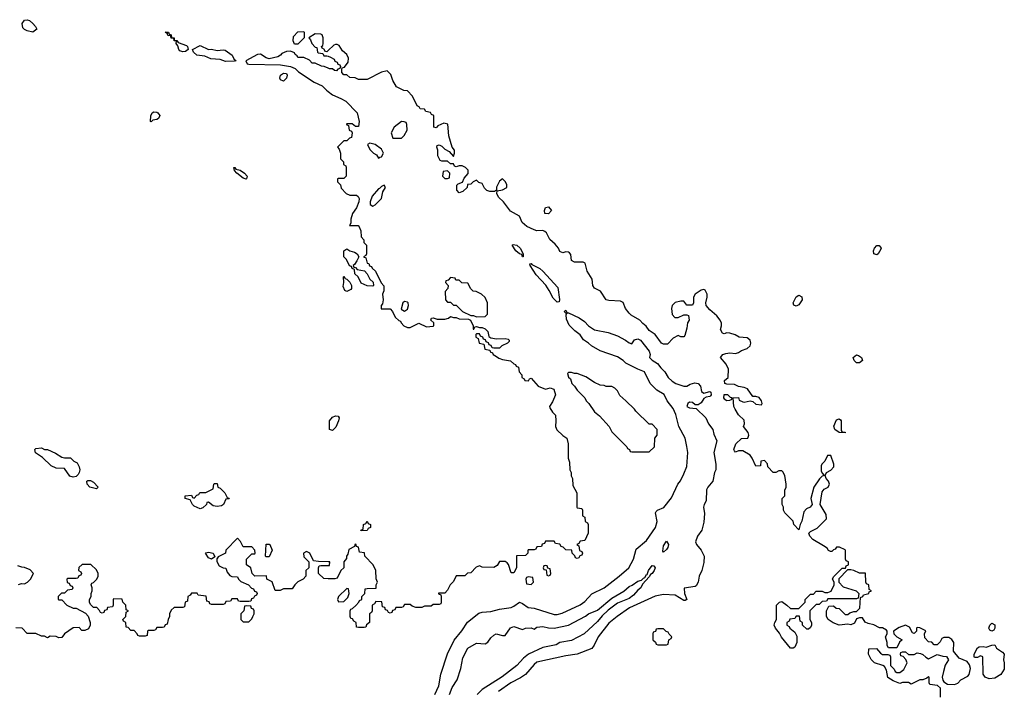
# Model space of a CAD drawing. Header units: inches. Extents: x 2380053 to 2584298, y 380219 to 546618.
# Tile 775 of 788: x 2497858 to 2504696, y 501231 to 505896. Entities that reach past the tile are written whole.
import ezdxf

# ---------------------------------------------------------------- set-up
doc = ezdxf.new("R2010")
doc.units = ezdxf.units.IN
doc.header["$MEASUREMENT"] = 0
doc.layers.add('C4590', color=7, linetype='Continuous')
doc.layers.add('C5500', color=7, linetype='Continuous')

msp = doc.modelspace()

# ---------------------------------------------------------------- linework, layer by layer
at = {"layer": 'C4590', "color": 2, "elevation": 46}
for points in [[(2497950, 505809.2), (2497910, 505819), (2497890, 505829), (2497880.1, 505840.1), (2497875.1, 505870), (2497890, 505893), (2497910, 505896.3), (2497924.7, 505890), (2497950, 505870.8), (2497966.8, 505850), (2497976, 505830)], [(2498931.3, 505751.3), (2498948.7, 505751.3), (2498958, 505738), (2499017, 505717), (2499024, 505710), (2499027.3, 505690), (2499010, 505675.1), (2498990, 505672.3), (2498970, 505679.3), (2498962, 505690), (2498955.1, 505715.1), (2498944, 505730), (2498946, 505746), (2498930, 505748.7), (2498927.3, 505767.3), (2498910, 505768.7), (2498906, 505786), (2498890, 505784), (2498882, 505798), (2498886, 505806), (2498874, 505806), (2498870, 505812), (2498890.8, 505810), (2498896, 505796), (2498910.7, 505790), (2498911.3, 505771.3), (2498930.7, 505770)], [(2499790, 505726), (2499767.3, 505727.3), (2499758, 505750), (2499760.4, 505779.6), (2499790, 505812), (2499830, 505814), (2499834, 505810), (2499834, 505770)], [(2499168.1, 505688.1), (2499190.6, 505690.6), (2499230, 505681.6), (2499270, 505687.7), (2499284.9, 505684.9), (2499333, 505650), (2499344.9, 505624.9), (2499362, 505610), (2499350, 505607.3), (2499286.3, 505606.3), (2499250, 505619.5), (2499185.1, 505625.1), (2499142.7, 505642.7), (2499088.7, 505650), (2499064, 505670), (2499058, 505690), (2499110, 505716.3)], [(2499690, 505469), (2499670, 505478), (2499665.2, 505490), (2499669, 505510), (2499690, 505524.7), (2499710, 505522), (2499714.8, 505510), (2499710.7, 505489.3)], [(2498770, 505186), (2498766, 505190), (2498768.4, 505228.4), (2498778, 505250), (2498790, 505256), (2498810, 505254.8), (2498818, 505250), (2498831, 505230), (2498822, 505210), (2498810, 505202), (2498782, 505198)], [(2499430, 504788.7), (2499410, 504795.3), (2499366, 504830), (2499348.7, 504848.7), (2499346, 504870), (2499352, 504870), (2499358, 504858), (2499390, 504850.8), (2499418, 504830), (2499438, 504810), (2499434, 504790)], [(2498030, 502912), (2498050, 502912), (2498106.4, 502886.4), (2498150, 502858), (2498170, 502852), (2498210, 502854), (2498234, 502830), (2498257.3, 502817.3), (2498271, 502790), (2498274.8, 502770), (2498270.8, 502750), (2498263.8, 502736.2), (2498250, 502723.7), (2498230, 502719.5), (2498206.2, 502726.2), (2498170, 502778), (2498110, 502780.9), (2498077.2, 502797.2), (2498016, 502856), (2497966.8, 502886.8), (2497962, 502910), (2497970, 502918), (2498010, 502922)], [(2498390, 502638), (2498344, 502650), (2498326, 502670), (2498324, 502690), (2498330, 502694.8), (2498350, 502694.8), (2498370, 502684.7), (2498402, 502650)], [(2499230, 502515.3), (2499200.4, 502520.4), (2499170, 502546), (2499158, 502542), (2499154, 502530), (2499130, 502506), (2499110, 502498), (2499070, 502518), (2499058, 502530), (2499042, 502562), (2499006, 502570), (2499008, 502590), (2499050, 502594), (2499058, 502578), (2499070, 502574), (2499087.3, 502592.7), (2499102, 502598), (2499108.4, 502611.6), (2499150, 502612), (2499202, 502638), (2499206, 502670), (2499210, 502674), (2499230, 502674), (2499234, 502650), (2499250, 502642), (2499282, 502610), (2499298, 502578), (2499310, 502574), (2499312.7, 502567.3), (2499290, 502566), (2499274, 502530), (2499259.6, 502520.4)], [(2499570, 502166), (2499566, 502170), (2499570, 502254), (2499590, 502254), (2499594, 502250), (2499611.1, 502211.1), (2499590, 502166)], [(2499190, 502149), (2499170, 502158), (2499148.7, 502190), (2499150, 502194), (2499170, 502198), (2499202, 502190), (2499214, 502166)], [(2499430, 501826), (2499418, 501822), (2499414, 501790), (2499394, 501770), (2499394, 501730), (2499410, 501714), (2499450, 501714), (2499470, 501734), (2499478, 501750), (2499486, 501770), (2499486, 501790), (2499482, 501802), (2499467.3, 501807.3), (2499462, 501822)]]:
    msp.add_lwpolyline(points, close=True, dxfattribs=at)
for points in [[(2500000, 505683.1), (2499990, 505674), (2499978, 505678), (2499974, 505690), (2499958, 505698), (2499954, 505710), (2499962, 505718), (2499964.7, 505730), (2499966, 505770), (2499958, 505790), (2499950, 505796), (2499910, 505798), (2499866, 505770), (2499876.4, 505756.4), (2499886, 505730), (2499910, 505706), (2499922, 505702), (2499926, 505670), (2499930, 505666), (2499962, 505662), (2499970, 505646), (2499990, 505646), (2500000, 505642.4)], [(2500000, 505558.6), (2499971.6, 505571.6), (2499952.7, 505572.7), (2499910, 505594), (2499890, 505594), (2499870, 505614), (2499830, 505634), (2499790, 505634), (2499785.4, 505645.4), (2499770, 505654), (2499765.4, 505665.4), (2499738, 505678), (2499710, 505676), (2499678.4, 505661.6), (2499669.3, 505650), (2499650, 505638.4), (2499590, 505624.7), (2499570, 505630.6), (2499530, 505657.3), (2499510, 505653.4), (2499428, 505610), (2499438, 505590), (2499450, 505587), (2499670, 505582.9), (2499738, 505570), (2499770, 505558), (2499795.1, 505535.1), (2499902.8, 505462.8), (2499958, 505438), (2499987.7, 505407.7), (2500000, 505398.3)], [(2500000, 502131.5), (2499932.7, 502132.7), (2499898, 502138), (2499872, 502190), (2499850, 502202), (2499828, 502190), (2499830, 502166), (2499866, 502130), (2499866, 502090), (2499846, 502070), (2499846, 502030), (2499826, 502010), (2499788.9, 501991.1), (2499768.9, 501971.1), (2499750, 501942), (2499690, 501942), (2499667.3, 501932.7), (2499632.7, 501932.7), (2499612, 501992), (2499574, 502010), (2499572.7, 502032.7), (2499490, 502032), (2499472, 502050), (2499462, 502090), (2499434, 502110), (2499434, 502150), (2499470, 502186), (2499490, 502186), (2499494, 502190), (2499491.6, 502211.6), (2499470, 502234), (2499410, 502234), (2499391.6, 502271.6), (2499370, 502294), (2499288.9, 502211.1), (2499286, 502190), (2499235.3, 502164.7), (2499230, 502154), (2499226, 502154), (2499228, 502132), (2499242, 502102), (2499270, 502088), (2499290, 502086), (2499298, 502058), (2499316.4, 502036.4), (2499330, 502028), (2499370, 502026), (2499378, 502010), (2499394, 501994), (2499446, 501970), (2499467.3, 501947.3), (2499482, 501942), (2499487.3, 501927.3), (2499502, 501922), (2499506, 501910), (2499502, 501898), (2499487.3, 501892.7), (2499482, 501878), (2499467.3, 501872.7), (2499462, 501858), (2499450, 501854), (2499390, 501854), (2499378, 501858), (2499370, 501874), (2499330, 501874), (2499322, 501858), (2499290, 501854), (2499282, 501838), (2499270, 501834), (2499190, 501834), (2499178, 501838), (2499172.7, 501852.7), (2499158, 501858), (2499152.7, 501892.7), (2499098, 501898), (2499090, 501914), (2499050, 501914), (2499042, 501898), (2499026, 501890), (2499022, 501858), (2499006, 501850), (2499002, 501818), (2498990, 501814), (2498930, 501814), (2498910, 501794), (2498898, 501770), (2498898, 501750), (2498888, 501730), (2498882, 501698), (2498868, 501692), (2498862, 501678), (2498850, 501674), (2498810, 501674), (2498802, 501658), (2498790, 501654), (2498750, 501654), (2498746, 501650), (2498742, 501618), (2498730, 501614), (2498690, 501614), (2498678, 501618), (2498674, 501630), (2498652.7, 501652.7), (2498630, 501654), (2498610, 501674), (2498598, 501678), (2498594, 501710), (2498578, 501718), (2498574, 501730), (2498594, 501750), (2498598, 501782), (2498614, 501790), (2498598, 501798), (2498594, 501830), (2498574, 501850), (2498570, 501872), (2498510, 501874), (2498506, 501870), (2498506, 501830), (2498502, 501818), (2498467.3, 501812.7), (2498462, 501798), (2498447.3, 501792.7), (2498442, 501778), (2498430, 501774), (2498418, 501778), (2498412.7, 501792.7), (2498392.7, 501812.7), (2498370, 501814), (2498350, 501834), (2498342, 501850), (2498342, 501870), (2498354, 501890), (2498354, 501910), (2498362, 501930), (2498362, 501950), (2498354, 501970), (2498358, 501982), (2498370, 501986), (2498394, 502010), (2498402, 502030), (2498402, 502050), (2498390, 502074), (2498352.7, 502112.7), (2498292.7, 502112.7), (2498268.4, 502091.6), (2498266, 502070), (2498282, 502062), (2498286, 502050), (2498282, 502038), (2498267.3, 502032.7), (2498262, 502018), (2498250, 502014), (2498190, 502014), (2498186, 502010), (2498187.3, 501987.3), (2498202, 501982), (2498207.3, 501967.3), (2498222, 501962), (2498226, 501950), (2498222, 501938), (2498190, 501934), (2498170, 501914), (2498147.3, 501912.7), (2498126, 501890), (2498126, 501870), (2498130, 501866), (2498150, 501866), (2498186, 501830), (2498228.9, 501808.9), (2498250, 501808), (2498314.6, 501774.6), (2498334, 501754), (2498348, 501710), (2498348, 501690), (2498334.6, 501665.4), (2498310, 501654), (2498290, 501654), (2498270, 501674), (2498230, 501672), (2498168, 501630), (2498150, 501604.7), (2498130, 501602), (2498110, 501612), (2498070, 501614), (2498050, 501602), (2498030, 501614), (2498010, 501614), (2497970, 501632), (2497910, 501634), (2497874, 501670), (2497832, 501672)], [(2497850, 501974), (2497870, 501981.2), (2497890, 501979), (2497911, 501989), (2497932, 502010), (2497954, 502050), (2497930, 502074), (2497891.6, 502091.6), (2497872.7, 502092.7), (2497843.6, 502103.6)], [(2500000, 502013.5), (2499970, 502014), (2499934, 502050), (2499934, 502090), (2499938, 502102), (2499950, 502106), (2500000, 502106)]]:
    msp.add_lwpolyline(points, dxfattribs=at)
at = {"layer": 'C5500', "color": 2}
for points, elevation in [([(2504252, 501190), (2504252.7, 501252.7), (2504232, 501272), (2504178, 501278), (2504174, 501290), (2504174, 501330), (2504170, 501332), (2504158, 501322), (2504130, 501312), (2504110, 501312), (2504050, 501282), (2504030, 501292), (2503990, 501292), (2503970, 501284.7), (2503923.5, 501303.5), (2503886.4, 501326.4), (2503878, 501378), (2503863.6, 501403.6), (2503851.6, 501411.6), (2503794, 501430), (2503771.6, 501451.6), (2503752, 501490), (2503754, 501526), (2503808.4, 501528.4), (2503836.4, 501496.4), (2503850, 501488), (2503887.3, 501487.3), (2503902, 501482), (2503906, 501470), (2503906, 501410), (2503930, 501386), (2503938, 501370), (2503950, 501362), (2503970, 501362), (2503998, 501382), (2504022, 501430), (2504012.7, 501452.7), (2503992.7, 501472.7), (2503978, 501478), (2503974, 501490), (2503978, 501502), (2503990, 501506), (2504010, 501506), (2504030, 501486), (2504070, 501486), (2504090, 501498), (2504114.6, 501494.6), (2504130, 501488), (2504150, 501468), (2504170, 501458), (2504230, 501488), (2504270, 501475.3), (2504294, 501474), (2504308, 501450), (2504286, 501414), (2504272.7, 501370), (2504264, 501330), (2504268, 501308), (2504276.4, 501296.4), (2504300.4, 501280.4), (2504350, 501278), (2504372.7, 501287.3), (2504394, 501310), (2504443.6, 501336.4), (2504452, 501348), (2504461, 501390), (2504454.8, 501414.8), (2504438.8, 501438.8), (2504382, 501462), (2504342, 501510), (2504346, 501570), (2504331, 501591), (2504310, 501606), (2504275.3, 501604.7), (2504262, 501598), (2504250, 501574), (2504230, 501554), (2504210, 501554), (2504191.6, 501571.6), (2504170, 501574), (2504143.6, 501603.6), (2504142, 501630), (2504150, 501652), (2504110, 501672), (2504090, 501674), (2504086, 501670), (2504086, 501650), (2504070, 501634), (2504058, 501638), (2504036.9, 501676.9), (2504008.7, 501691.3), (2503964.7, 501675.3), (2503926, 501650), (2503928, 501630), (2503948.9, 501608.9), (2503986, 501590), (2503968.4, 501571.6), (2503950, 501534), (2503892.7, 501532.7), (2503882, 501550), (2503882, 501570), (2503872, 501610), (2503882, 501630), (2503882, 501650), (2503876.9, 501656.9), (2503851.1, 501671.1), (2503830, 501671.3), (2503790, 501692), (2503750, 501702), (2503730, 501712), (2503710, 501742), (2503690, 501742), (2503670, 501734), (2503654.6, 501705.4), (2503630, 501692), (2503610, 501698), (2503550, 501691), (2503507.1, 501707.1), (2503472, 501730), (2503462, 501750), (2503462, 501790), (2503478, 501822), (2503510, 501826), (2503528.4, 501808.4), (2503550, 501806), (2503590, 501766), (2503610, 501766), (2503623.6, 501776.4), (2503650, 501786), (2503670, 501786), (2503691.6, 501808.4), (2503698, 501882), (2503714, 501890), (2503718, 501902), (2503754, 501910), (2503758, 501922), (2503774, 501930), (2503758, 501938), (2503754, 501970), (2503738, 501978), (2503734, 501990), (2503732.7, 502052.7), (2503690, 502052), (2503651.6, 502071.6), (2503630, 502074), (2503606, 502074), (2503547.3, 502012.7), (2503546, 501990), (2503578, 501958), (2503666, 501930), (2503686, 501910), (2503682, 501878), (2503670, 501874), (2503470, 501874), (2503462, 501858), (2503430, 501854), (2503410, 501834), (2503390, 501834), (2503346, 501790), (2503346, 501730), (2503358, 501710), (2503358, 501690), (2503350, 501674), (2503336.4, 501663.6), (2503323.6, 501663.6), (2503294, 501690), (2503294, 501710), (2503278, 501718), (2503272.7, 501752.7), (2503250, 501754), (2503242, 501738), (2503207.3, 501732.7), (2503202, 501718), (2503186, 501710), (2503186, 501690), (2503202, 501682), (2503206, 501670), (2503242, 501642), (2503249.2, 501629.2), (2503254, 501614), (2503254, 501570), (2503242, 501538), (2503230, 501531.3), (2503210, 501532), (2503148, 501608), (2503135.5, 501635.5), (2503106.8, 501670), (2503098, 501690), (2503102, 501710), (2503114, 501730), (2503114, 501830), (2503134, 501850), (2503150, 501855.3), (2503186, 501830), (2503210, 501806), (2503270, 501806), (2503314, 501850), (2503314, 501870), (2503350, 501906), (2503370, 501906), (2503390, 501926), (2503430, 501926), (2503450, 501918), (2503470, 501918), (2503492.7, 501927.3), (2503514, 501970), (2503514, 501990), (2503502, 502010), (2503510, 502026), (2503570, 502086), (2503594, 502086), (2503598, 502102), (2503614, 502110), (2503614, 502130), (2503598, 502138), (2503594, 502150), (2503594, 502210), (2503590, 502214), (2503551.6, 502231.6), (2503530, 502232), (2503522, 502218), (2503510, 502214), (2503498, 502202), (2503490, 502202), (2503474, 502210), (2503464.7, 502224.7), (2503441, 502241), (2503366.6, 502286.6), (2503344.7, 502310), (2503338, 502330), (2503350, 502342), (2503395.2, 502364.8), (2503462, 502430), (2503459.6, 502459.6), (2503418, 502530), (2503430, 502618), (2503444.5, 502635.5), (2503472, 502650), (2503482, 502670), (2503474, 502690), (2503458, 502710), (2503451.3, 502730), (2503462, 502750), (2503492, 502768), (2503512, 502790), (2503512, 502810), (2503491.3, 502870), (2503468.7, 502870), (2503449.2, 502830), (2503429, 502810), (2503423.2, 502796.8), (2503423.2, 502763.2), (2503430, 502746), (2503446, 502730), (2503430, 502724.7), (2503412.5, 502707.5), (2503373.2, 502650), (2503352.3, 502570), (2503362, 502530), (2503348, 502510), (2503322, 502498), (2503303.1, 502476.9), (2503290, 502412), (2503279, 502390), (2503270, 502354), (2503234, 502390), (2503230, 502414), (2503172, 502470), (2503162, 502490), (2503162, 502510), (2503154, 502530), (2503154, 502570), (2503171.6, 502588.4), (2503172.7, 502627.3), (2503182, 502650), (2503182, 502670), (2503171.3, 502730), (2503156.9, 502756.9), (2503150, 502762), (2503130, 502762), (2503110, 502752), (2503090, 502752), (2503054, 502790), (2503051.6, 502811.6), (2503030, 502834), (2503006, 502830), (2503002, 502798), (2502970, 502794), (2502944.7, 502850), (2502930.6, 502870.6), (2502881, 502901), (2502850, 502901), (2502830, 502892), (2502821, 502901), (2502818, 502910), (2502831, 502950), (2502870, 502988), (2502914, 502990), (2502922, 503010), (2502918, 503030), (2502884.7, 503070), (2502891.3, 503090), (2502890, 503114), (2502850, 503152), (2502826, 503190), (2502818, 503210), (2502814, 503270), (2502850, 503271.6), (2502853.6, 503253.6), (2502880.9, 503240.9), (2502890, 503239.3), (2502930, 503249.2), (2502950, 503244), (2502970, 503226.6), (2503010, 503222), (2503014.8, 503230), (2503010.7, 503250), (2502992.5, 503272.5), (2502970, 503279.1), (2502950, 503278.8), (2502913.4, 503333.4), (2502890, 503342.6), (2502848.9, 503348.9), (2502822, 503362), (2502770, 503364.9), (2502756, 503370), (2502752, 503390), (2502778, 503410), (2502781, 503470), (2502763.5, 503503.5), (2502724.7, 503550), (2502742, 503570), (2502761.4, 503578.6), (2502790, 503582.7), (2502830, 503577.2), (2502850, 503584), (2502870, 503599.3), (2502910, 503612.7), (2502930.8, 503630), (2502934.8, 503650), (2502930.7, 503670.7), (2502910, 503686.8), (2502854, 503690), (2502826.4, 503706.4), (2502790, 503718), (2502770, 503722), (2502750, 503714), (2502738, 503718), (2502724.7, 503744.7), (2502732, 503770), (2502731.3, 503788.7), (2502722.8, 503810), (2502699.3, 503839.3), (2502650, 503881), (2502624.7, 503910), (2502622, 503930), (2502631.3, 503970), (2502631.3, 503990), (2502618, 504018), (2502610, 504022), (2502590, 504018), (2502548, 503990), (2502538, 503970), (2502538, 503930), (2502530, 503914), (2502490, 503914), (2502470, 503942), (2502450, 503942), (2502409.1, 503930.9), (2502389.1, 503910.9), (2502384, 503890), (2502388.7, 503848.7), (2502408, 503828), (2502430, 503828), (2502470, 503846), (2502490, 503846), (2502502, 503842), (2502508, 503810), (2502495.3, 503790), (2502490, 503754), (2502476.4, 503703.6), (2502470, 503694), (2502450, 503694), (2502430, 503702), (2502396.4, 503683.6), (2502356.4, 503643.6), (2502330, 503642), (2502314, 503650), (2502272, 503710), (2502230, 503738), (2502207.5, 503767.5), (2502185.2, 503785.2), (2502164.7, 503810), (2502104.5, 503844.5), (2502090, 503858), (2502066, 503890), (2502050, 503932), (2502030, 503942), (2501950, 503946), (2501930.9, 503950.9), (2501892, 504010), (2501850, 504031.3), (2501838.8, 504050), (2501834.4, 504094.4), (2501798.8, 504150), (2501784.7, 504204.7), (2501770, 504212), (2501710, 504211.3), (2501690, 504224.7), (2501684.7, 504264.7), (2501676.9, 504276.9), (2501670, 504282), (2501650, 504284.7), (2501630, 504276), (2501610, 504286.8), (2501598.8, 504310), (2501577, 504337), (2501539.1, 504370), (2501515.9, 504415.9), (2501505.2, 504425.2), (2501490, 504431.3), (2501450, 504430.8), (2501430, 504436.3), (2501380.9, 504460.9), (2501347, 504487), (2501330, 504531), (2501265.8, 504565.8), (2501218.8, 504630), (2501183.4, 504663.4), (2501171.3, 504690), (2501172.7, 504707.3), (2501210, 504714), (2501242, 504730), (2501242, 504750), (2501232, 504770), (2501210.9, 504790.9), (2501190, 504774), (2501170, 504734), (2501168.4, 504711.6), (2501156.4, 504703.6), (2501123.5, 504703.5), (2501102, 504710), (2501086.4, 504726.4), (2501070, 504758), (2501046, 504766), (2501030, 504782), (2501006, 504770), (2500990, 504754), (2500967.3, 504752.7), (2500966, 504730), (2500936.4, 504703.6), (2500910, 504694), (2500892.7, 504712.7), (2500892.7, 504747.3), (2500903.6, 504756.4), (2500932.7, 504767.3), (2500943.6, 504796.4), (2500971.6, 504828.4), (2500971.6, 504851.6), (2500954, 504870), (2500930, 504882), (2500910, 504882), (2500890, 504874), (2500878, 504878), (2500870, 504894), (2500850, 504894), (2500830, 504914), (2500790, 504914), (2500778, 504918), (2500762, 504950), (2500762, 504990), (2500754, 505010), (2500758, 505022), (2500770, 505026), (2500790, 505018), (2500810, 504998), (2500840.4, 504980.4), (2500870, 504946), (2500878, 504970), (2500878, 504990), (2500862, 505010), (2500838, 505090), (2500831, 505171), (2500803.1, 505176.9), (2500762, 505158), (2500750, 505144.7), (2500734, 505150), (2500734, 505230), (2500718, 505238), (2500710, 505252), (2500678, 505258), (2500670, 505274), (2500638, 505278), (2500632, 505292), (2500618, 505298), (2500585.4, 505365.4), (2500550, 505402), (2500525.4, 505405.4), (2500474, 505430), (2500450, 505474), (2500435.3, 505515.3), (2500410, 505542), (2500370, 505531.3), (2500270, 505482), (2500210, 505482), (2500187.3, 505492.7), (2500150, 505494), (2500130, 505514), (2500110, 505514), (2500094, 505530), (2500094, 505550), (2500098, 505562), (2500112.7, 505567.3), (2500139.6, 505600.4), (2500142, 505630), (2500130, 505654), (2500099.6, 505679.6), (2500076.9, 505716.9), (2500063.6, 505723.6), (2500050, 505724.7), (2500040.2, 505719.8), (2500000, 505683.1)], 46), ([(2500000, 505642.4), (2500016.4, 505636.4), (2500042, 505622), (2500047.3, 505607.3), (2500062, 505602), (2500067.3, 505587.3), (2500082, 505582), (2500086, 505570), (2500082, 505558), (2500067.3, 505552.7), (2500058, 505542), (2500043.6, 505543.6), (2500030, 505554), (2500010, 505554), (2500000, 505558.6)], 46), ([(2500000, 505398.3), (2500030, 505375.1), (2500089, 505350), (2500122.7, 505330), (2500201.2, 505250), (2500215.1, 505190), (2500210, 505154), (2500190, 505154), (2500167.3, 505172.7), (2500127.3, 505172.7), (2500130, 505166), (2500142, 505162), (2500146, 505130), (2500162, 505122), (2500166, 505110), (2500162, 505078), (2500147.3, 505072.7), (2500130, 505054), (2500110, 505054), (2500066, 505010), (2500076.4, 504996.4), (2500086, 504970), (2500086, 504930), (2500106, 504910), (2500106, 504890), (2500122, 504882), (2500126, 504870), (2500126, 504810), (2500110, 504794), (2500070, 504794), (2500066, 504790), (2500066, 504770), (2500086, 504750), (2500090, 504726), (2500126, 504690), (2500150, 504678), (2500196.4, 504676.4), (2500208.4, 504668.4), (2500214.6, 504654.6), (2500214, 504630), (2500197.2, 504590), (2500169.3, 504550), (2500157.2, 504510), (2500158, 504482), (2500147.3, 504467.3), (2500207.3, 504467.3), (2500216.4, 504456.4), (2500228, 504430), (2500228.4, 504388.4), (2500247.3, 504367.3), (2500248.4, 504348.4), (2500266, 504330), (2500266, 504270), (2500262, 504258), (2500246, 504250), (2500262, 504242), (2500270, 504206), (2500282, 504202), (2500287.3, 504187.3), (2500302, 504182), (2500306, 504170), (2500328, 504150), (2500368.4, 504068.4), (2500387.3, 504047.3), (2500387.3, 504012.7), (2500378, 503990), (2500382, 503950), (2500376.4, 503923.6), (2500368, 503910), (2500368.7, 503888.7), (2500430, 503888), (2500448, 503870), (2500466, 503830), (2500490, 503806), (2500502, 503802), (2500506, 503790), (2500526, 503770), (2500550, 503758), (2500570, 503758), (2500630, 503788), (2500683.1, 503763.1), (2500730, 503768), (2500734, 503770), (2500734, 503790), (2500714, 503810), (2500718, 503822), (2500730, 503826), (2500756.4, 503816.4), (2500810, 503815.3), (2500836, 503824), (2500850, 503835.3), (2500870, 503828), (2500890, 503828.7), (2500910, 503819), (2500975.3, 503815.3), (2500988.7, 503808.7), (2501008, 503770), (2501007.3, 503747.3), (2501012.7, 503747.3), (2501018, 503762), (2501030, 503766), (2501050, 503758), (2501070, 503758), (2501090, 503748), (2501108, 503730), (2501115.3, 503695.3), (2501130, 503686), (2501170, 503679), (2501230, 503682), (2501250, 503678), (2501258, 503670), (2501258, 503662), (2501246, 503650), (2501206, 503630), (2501190, 503614), (2501150, 503614), (2501138, 503618), (2501132.7, 503632.7), (2501118, 503638), (2501112.7, 503652.7), (2501098, 503658), (2501092.7, 503672.7), (2501078, 503678), (2501074, 503690), (2501058, 503698), (2501050, 503714), (2501030, 503714), (2501026, 503710), (2501026, 503690), (2501042, 503682), (2501048, 503650), (2501082, 503642), (2501088.9, 503608.9), (2501122, 503602), (2501126, 503590), (2501142, 503582), (2501146, 503570), (2501170, 503558), (2501184.7, 503544.7), (2501210, 503535.3), (2501267.3, 503527.3), (2501290, 503506), (2501302, 503502), (2501306, 503490), (2501322, 503482), (2501326, 503450), (2501346, 503430), (2501346, 503410), (2501362, 503402), (2501366, 503390), (2501391.6, 503388.4), (2501398, 503402), (2501410, 503406), (2501458, 503350), (2501510, 503329.2), (2501541, 503339), (2501568, 503330), (2501579, 503290), (2501558, 503242), (2501538, 503210), (2501540.4, 503200.4), (2501558, 503170), (2501578, 503150), (2501582, 503110), (2501578, 503070), (2501588.4, 503048.4), (2501628.9, 503008.9), (2501658, 502990), (2501668, 502950), (2501668, 502850), (2501676.4, 502823.6), (2501678, 502770), (2501688, 502750), (2501688.4, 502728.4), (2501698, 502710), (2501700.4, 502660.4), (2501726, 502610), (2501726, 502510), (2501730, 502506), (2501762, 502502), (2501766, 502490), (2501766, 502450), (2501782, 502442), (2501786, 502410), (2501802, 502402), (2501806, 502390), (2501806, 502330), (2501782, 502278), (2501750, 502274), (2501742, 502258), (2501726, 502250), (2501742, 502242), (2501746, 502210), (2501762, 502202), (2501766, 502190), (2501762, 502178), (2501747.3, 502172.7), (2501742, 502158), (2501730, 502154), (2501718, 502158), (2501712.7, 502172.7), (2501694, 502190), (2501692.7, 502212.7), (2501650, 502214), (2501632.7, 502232.7), (2501618, 502238), (2501610, 502254), (2501578, 502258), (2501570, 502274), (2501510, 502274), (2501502, 502258), (2501487.3, 502252.7), (2501482, 502238), (2501450, 502234), (2501442, 502218), (2501430, 502214), (2501390, 502214), (2501386, 502210), (2501386, 502190), (2501370, 502174), (2501308, 502172), (2501308, 502090), (2501290, 502054), (2501270, 502054), (2501251.6, 502111.6), (2501243.6, 502123.6), (2501230, 502132), (2501210, 502134), (2501190, 502132), (2501174.6, 502105.4), (2501150, 502092), (2501070, 502094), (2501050, 502102), (2501027.3, 502092.7), (2500990, 502054), (2500967.3, 502052.7), (2500950, 502034), (2500890, 502034), (2500870, 501994), (2500848.4, 501971.6), (2500830, 501934), (2500810, 501914), (2500767.3, 501912.7), (2500767.3, 501907.3), (2500782, 501902), (2500786, 501890), (2500786, 501850), (2500782, 501838), (2500770, 501834), (2500730, 501834), (2500716.4, 501823.6), (2500670, 501822), (2500650, 501814), (2500610, 501814), (2500583.6, 501823.6), (2500570, 501834), (2500530, 501834), (2500522, 501818), (2500510, 501814), (2500470, 501814), (2500462, 501798), (2500447.3, 501792.7), (2500442, 501778), (2500430, 501774), (2500418, 501778), (2500412.7, 501792.7), (2500398, 501798), (2500392.7, 501812.7), (2500378, 501818), (2500372.7, 501852.7), (2500330, 501854), (2500322, 501838), (2500306, 501830), (2500306, 501790), (2500302, 501778), (2500286, 501770), (2500286, 501710), (2500267.3, 501692.7), (2500262, 501678), (2500250, 501674), (2500210, 501674), (2500198, 501678), (2500194, 501710), (2500178, 501718), (2500170, 501734), (2500158, 501738), (2500154, 501750), (2500154, 501790), (2500158, 501802), (2500170, 501806), (2500192.7, 501827.3), (2500214, 501850), (2500218, 501862), (2500234, 501870), (2500234, 501890), (2500254, 501910), (2500258, 501942), (2500270, 501946), (2500332.7, 501947.3), (2500334, 501970), (2500342, 501990), (2500332.7, 502012.7), (2500332, 502070), (2500312, 502110), (2500254, 502170), (2500252.7, 502192.7), (2500218, 502198), (2500211.6, 502231.6), (2500198, 502238), (2500192.7, 502252.7), (2500186, 502250), (2500182, 502238), (2500144.7, 502215.3), (2500136.4, 502183.6), (2500128, 502170), (2500127.3, 502152.7), (2500108.4, 502131.6), (2500108, 502090), (2500088, 502070), (2500062, 502018), (2500047.3, 502012.7), (2500000, 502013.5)], 46), ([(2500740.7, 501210), (2500769.6, 501270), (2500782.4, 501350), (2500828.4, 501491.6), (2500874.2, 501585.8), (2500928.1, 501651.9), (2500968.2, 501711.8), (2501045.8, 501774.2), (2501070, 501781.6), (2501130, 501785.5), (2501190, 501802), (2501270, 501813.4), (2501290, 501822), (2501330, 501850.7), (2501350, 501842), (2501390, 501813.4), (2501430, 501807.7), (2501570, 501765.3), (2501590, 501765.3), (2501624.9, 501775.1), (2501750, 501832.7), (2501783.8, 501856.2), (2501831.7, 501908.3), (2501917.2, 501950), (2502021.2, 502030), (2502089, 502090), (2502121.2, 502150), (2502140.2, 502219.8), (2502210, 502278), (2502273.2, 502370), (2502286, 502410), (2502274, 502470), (2502279, 502481), (2502288, 502490), (2502332.3, 502507.7), (2502384.8, 502575.2), (2502429.2, 502670), (2502446.3, 502693.7), (2502470, 502742), (2502490, 502792), (2502497.6, 502890), (2502491.7, 502931.7), (2502479.3, 502990), (2502435.3, 503070), (2502414.1, 503154.1), (2502395.2, 503195.2), (2502355.1, 503250), (2502332.9, 503292.9), (2502282.9, 503322.9), (2502235.3, 503370), (2502198, 503450), (2502150, 503468.7), (2502068, 503510), (2502048, 503530), (2502010, 503555.3), (2501890, 503595.3), (2501828, 503630), (2501808, 503650), (2501773.2, 503673.2), (2501750, 503708), (2501714.2, 503734.2), (2501674.8, 503774.8), (2501655.1, 503815.1), (2501653.2, 503846.8), (2501658, 503858), (2501650, 503858), (2501638, 503870), (2501650, 503878), (2501661, 503861), (2501670, 503861), (2501744.3, 503824.3), (2501779.2, 503799.2), (2501809.1, 503769.1), (2501850, 503741.3), (2501944.2, 503724.2), (2502010, 503700.5), (2502066, 503670), (2502090, 503651), (2502110, 503644.7), (2502127.6, 503672.4), (2502150, 503680.7), (2502170, 503670.6), (2502230, 503594), (2502235.5, 503570), (2502231, 503550), (2502250.5, 503530.5), (2502288.3, 503508.3), (2502310, 503478), (2502338, 503450), (2502361, 503410), (2502390, 503384.7), (2502414, 503370), (2502470, 503351), (2502490, 503351.3), (2502514.8, 503365.2), (2502546.2, 503373.8), (2502570, 503370.4), (2502585.5, 503350), (2502593.2, 503313.2), (2502610, 503302.8), (2502650, 503314.9), (2502658.8, 503310), (2502660.5, 503290), (2502655.3, 503284.8), (2502650, 503279.5), (2502624.5, 503275.5), (2502610, 503266), (2502590, 503236), (2502570, 503221.2), (2502550, 503222), (2502530, 503237), (2502510, 503239.3), (2502498.8, 503230), (2502491.3, 503210), (2502510, 503200.7), (2502555.3, 503195.3), (2502622, 503130), (2502642, 503090), (2502671, 503050), (2502678, 503018), (2502698.8, 502970), (2502678.8, 502890), (2502693.4, 502810), (2502693.4, 502770), (2502684, 502750), (2502670.7, 502690), (2502636, 502650), (2502627.3, 502630), (2502625.2, 502554.8), (2502611, 502530), (2502606, 502510), (2502614.4, 502465.6), (2502610, 502406), (2502594.8, 502350), (2502564.7, 502310), (2502551.3, 502270), (2502558, 502250), (2502590.6, 502210.6), (2502611, 502170), (2502610, 502126), (2502596, 502070), (2502576, 502030), (2502570.7, 501989.3), (2502556.8, 501963.2), (2502550, 501959), (2502471.6, 501948.4), (2502474.8, 501910), (2502491, 501870), (2502478.8, 501861.2), (2502470, 501861.2), (2502410, 501898), (2502330, 501904.5), (2502270, 501891.5), (2502093.4, 501810), (2502008.2, 501751.8), (2501950, 501705.6), (2501876.4, 501610), (2501848.3, 501551.7), (2501830.4, 501529.6), (2501730, 501489.7), (2501650, 501477.4), (2501450, 501434), (2501430, 501418), (2501371.3, 501348.7), (2501335.6, 501324.4), (2501269.2, 501290.8), (2501183, 501230)], 42), ([(2500000, 502106), (2500010, 502106), (2500011.3, 502131.3), (2500000, 502131.5)], 46), ([(2500843.7, 501210), (2500862, 501258), (2500895.3, 501310), (2500921.2, 501390), (2500936.5, 501463.5), (2500970, 501531.3), (2501030, 501566), (2501090, 501562), (2501110, 501572), (2501130, 501602), (2501150, 501622), (2501166, 501630), (2501210, 501618), (2501230, 501618), (2501266.8, 501673.2), (2501290, 501681), (2501350, 501661), (2501370, 501671), (2501410, 501671.3), (2501430, 501662), (2501450, 501676), (2501490, 501681), (2501530, 501671.3), (2501570, 501671), (2501670, 501691), (2501786.3, 501753.7), (2501808.7, 501770), (2501870, 501794.8), (2501970, 501877.3), (2502053.6, 501926.4), (2502090, 501958.8), (2502112, 501968), (2502150, 501997.3), (2502177.2, 502002.8), (2502190, 502018), (2502199, 502021), (2502210, 502042), (2502216.4, 502043.6), (2502225.2, 502070), (2502250, 502104.7), (2502262, 502102), (2502270.7, 502089.3), (2502264.7, 502070), (2502250.7, 502049.3), (2502238, 502042), (2502230, 502026), (2502183.5, 501976.5), (2502170.5, 501949.5), (2502150, 501934), (2502120.9, 501899.1), (2502090, 501876.2), (2502010, 501843.7), (2501944.9, 501795.1), (2501903.4, 501756.6), (2501870, 501716), (2501777.3, 501630), (2501690, 501584.5), (2501610, 501571.5), (2501584.7, 501555.3), (2501490, 501535.6), (2501391.8, 501488.2), (2501357.5, 501462.5), (2501311, 501410), (2501208.2, 501331.8), (2501070, 501243.7), (2501034, 501210)], 38)]:
    msp.add_lwpolyline(points, dxfattribs=dict(at, elevation=elevation))
for points, elevation in [([(2500510, 505188), (2500458, 505150), (2500438, 505110), (2500450, 505074), (2500510, 505074), (2500528.4, 505091.6), (2500548, 505130), (2500547.3, 505167.3), (2500542, 505182), (2500527.3, 505187.3)], 46), ([(2500290, 505038), (2500274, 505030), (2500290, 504994), (2500314, 504970), (2500336.9, 504956.9), (2500350, 504934), (2500358, 504942), (2500370, 504944.7), (2500384, 504970), (2500370, 504996), (2500326, 505030)], 46), ([(2500830, 504846), (2500798, 504842), (2500794, 504810), (2500810, 504794), (2500830, 504794), (2500842, 504798), (2500846, 504830)], 46), ([(2500390, 504746), (2500370, 504738), (2500356.9, 504723.1), (2500350, 504722), (2500306.8, 504670), (2500292, 504630), (2500292.7, 504612.7), (2500310, 504602), (2500326, 504610), (2500370, 504654), (2500380.4, 504699.6), (2500398, 504730)], 46), ([(2501530, 504548.7), (2501506, 504550), (2501502, 504570), (2501510, 504592), (2501530, 504596), (2501550.7, 504570.7)], 46), ([(2501350, 504249.2), (2501344.7, 504264.7), (2501330, 504269.3), (2501304.5, 504290), (2501278, 504330), (2501285.6, 504334.4), (2501310, 504330.4), (2501333.4, 504310), (2501354.8, 504270), (2501354, 504250)], 42), ([(2503810, 504262), (2503789.7, 504269.7), (2503787.6, 504290), (2503794.5, 504310), (2503810, 504327.7), (2503827.1, 504327.1), (2503840.7, 504310), (2503838.5, 504301.5), (2503820.7, 504270)], 46), ([(2500310, 504046), (2500270, 504048), (2500230, 504066), (2500208, 504110), (2500186, 504130), (2500182, 504162), (2500167.3, 504167.3), (2500162, 504182), (2500147.3, 504187.3), (2500128, 504230), (2500108, 504250), (2500110, 504291.3), (2500130, 504304.7), (2500150, 504291), (2500182, 504282), (2500202, 504270), (2500214, 504250), (2500199.8, 504220.2), (2500183.6, 504196.4), (2500174, 504190), (2500178, 504178), (2500190, 504174), (2500202, 504162), (2500252.7, 504152.7), (2500271.6, 504131.6), (2500290, 504094), (2500312.7, 504072.7), (2500314, 504050)], 46), ([(2501590, 503933.2), (2501562.5, 503962.5), (2501535.8, 504015.8), (2501511.5, 504051.5), (2501443.8, 504123.8), (2501402, 504190), (2501400.4, 504199.6), (2501410, 504202), (2501415.3, 504195.3), (2501470, 504167.3), (2501490.4, 504150.4), (2501595.5, 504035.5), (2501607.5, 503952.5), (2501603.6, 503936.4)], 42), ([(2500130, 504008.7), (2500116.4, 504016.4), (2500103.1, 504043.1), (2500108, 504070), (2500106, 504110), (2500110, 504114), (2500118, 504098), (2500130, 504094), (2500150, 504074), (2500162, 504050), (2500162, 504030), (2500156.9, 504023.1)], 46), ([(2500850, 504106), (2500832.7, 504087.3), (2500818, 504082), (2500814, 504070), (2500834, 504050), (2500831.6, 504028.4), (2500812.7, 504007.3), (2500814, 503950), (2500830, 503934), (2500850, 503934), (2500870, 503914), (2500890, 503914), (2500934, 503870), (2500990, 503842), (2501010, 503842), (2501030, 503832), (2501090, 503834), (2501106, 503850), (2501106, 503930), (2501090, 503966), (2501066, 503990), (2501027.3, 504007.3), (2501006, 504010), (2500990, 504026), (2500970, 504066), (2500928.4, 504068.4), (2500910, 504086), (2500887.3, 504087.3), (2500882, 504102)], 46), ([(2500530, 503939), (2500518, 503930), (2500506, 503886), (2500530, 503872), (2500550, 503886), (2500559, 503910), (2500555.3, 503930), (2500550, 503935.3)], 46), ([(2503250, 503906), (2503233.6, 503913.6), (2503229.4, 503930), (2503249.7, 503970.3), (2503270, 503984), (2503290, 503971.3), (2503293, 503950), (2503270, 503916)], 46), ([(2503670, 503512.3), (2503652.3, 503530), (2503647, 503550), (2503670, 503568), (2503684.1, 503564.1), (2503704, 503550), (2503710, 503529), (2503690, 503512.7)], 46), ([(2501690, 503446), (2501670, 503446), (2501662, 503438), (2501670, 503414), (2501682, 503402), (2501692, 503370), (2501711.1, 503351.1), (2501730, 503322), (2501782, 503270), (2501792, 503250), (2501810.9, 503230.9), (2501850, 503172), (2501883.6, 503143.6), (2501951.1, 503071.1), (2501970, 503034), (2502074, 502930), (2502078, 502918), (2502094, 502910), (2502098, 502898), (2502110, 502894), (2502230, 502894), (2502266, 502930), (2502268, 502990), (2502286, 503010), (2502286, 503050), (2502250, 503086), (2502230, 503086), (2502136.4, 503176.4), (2502128, 503190), (2502068, 503250), (2502025.6, 503285.6), (2502010, 503318), (2501990, 503338), (2501970, 503348), (2501930, 503348), (2501916.4, 503356.4), (2501890, 503358), (2501850, 503375.3), (2501790, 503415.3), (2501730, 503438), (2501710, 503438)], 46), ([(2502775.3, 503290), (2502747.3, 503290), (2502746, 503270), (2502750, 503262), (2502770, 503252), (2502790, 503254), (2502802, 503258), (2502806, 503270), (2502793.2, 503273.2)], 46), ([(2500030, 503042), (2500009.2, 503049.2), (2500009.4, 503110.6), (2500030, 503136), (2500050, 503144.7), (2500070, 503142), (2500076, 503130), (2500071, 503110), (2500053.2, 503066.8)], 46), ([(2503590, 503026), (2503550, 503029.5), (2503519.3, 503050), (2503512.7, 503072.7), (2503530, 503117.3), (2503550, 503124), (2503557.3, 503117.3), (2503562, 503110), (2503562.8, 503042.8), (2503570, 503032), (2503590, 503031)], 46), ([(2500230, 502346), (2500226, 502350), (2500242, 502358), (2500246, 502390), (2500262, 502398), (2500270, 502414), (2500278, 502398), (2500294, 502390), (2500294, 502370), (2500278, 502362), (2500270, 502348)], 46), ([(2502330, 502198), (2502325.2, 502205.2), (2502330, 502242), (2502350, 502274), (2502362.8, 502250), (2502358.8, 502230), (2502350, 502215.3)], 38), ([(2501510, 502106), (2501498, 502102), (2501494, 502090), (2501498, 502078), (2501514, 502074), (2501518, 502038), (2501530, 502034), (2501542, 502038), (2501546, 502050), (2501542, 502082), (2501526, 502086), (2501522, 502102)], 46), ([(2501390, 502026), (2501378, 502022), (2501374, 502010), (2501378, 501978), (2501410, 501974), (2501426, 501990), (2501422, 502022)], 46), ([(2500130, 501946), (2500072, 501890), (2500064.7, 501870), (2500072.7, 501852.7), (2500110, 501854), (2500136.4, 501883.6), (2500146, 501910), (2500142, 501942)], 46), ([(2502330, 501666), (2502290, 501666), (2502278, 501662), (2502272.7, 501647.3), (2502258, 501642), (2502254, 501630), (2502254, 501590), (2502272.7, 501572.7), (2502278, 501558), (2502290, 501554), (2502350, 501554), (2502362, 501558), (2502366, 501590), (2502382, 501598), (2502386, 501610), (2502367.3, 501627.3), (2502362, 501642), (2502347.3, 501647.3)], 46), ([(2504610, 501648.7), (2504596.4, 501656.4), (2504589.2, 501669.2), (2504595.3, 501690), (2504610, 501704.7), (2504630, 501692), (2504631, 501670), (2504623.6, 501656.4)], 46), ([(2504590, 501319), (2504562, 501330), (2504548.9, 501351.1), (2504546, 501470), (2504530, 501478), (2504510, 501466), (2504490, 501466), (2504486, 501470), (2504486, 501490), (2504510, 501534), (2504520.4, 501539.6), (2504550, 501542), (2504570, 501538), (2504610, 501552), (2504630, 501554), (2504642, 501530), (2504683.6, 501503.6), (2504694, 501490), (2504691.3, 501450), (2504696, 501430), (2504695.3, 501384.7), (2504671.1, 501348.9), (2504630, 501322)], 46)]:
    msp.add_lwpolyline(points, close=True, dxfattribs=dict(at, elevation=elevation))

doc.saveas('drawing.dxf')
